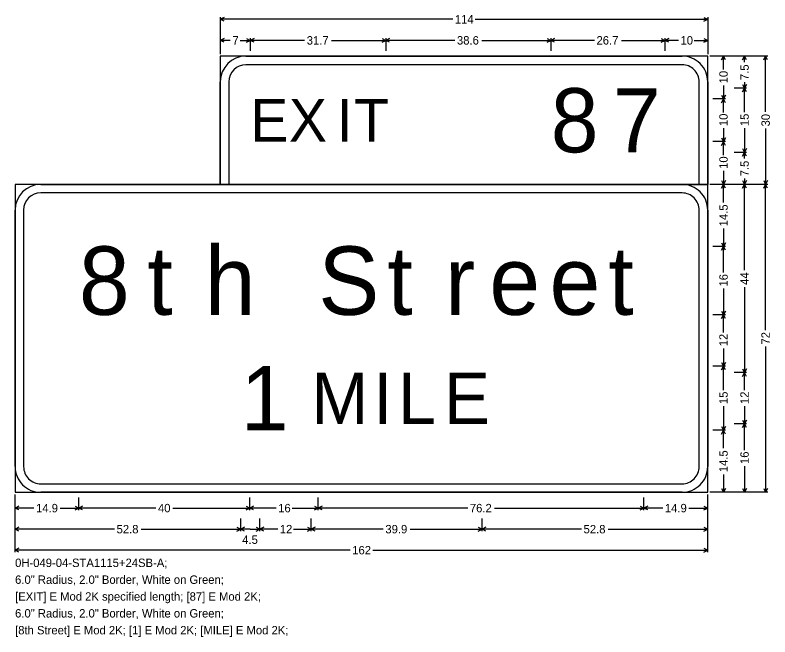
# Model space of a CAD drawing. Extents: x 667331 to 731245, y 738830 to 753817.
# Drawn here: x 727839.3 to 728157.1, y 749589.2 to 749851 of the extents above; entities that cross this region are included whole.
import ezdxf

# ---------------------------------------------------------------- set-up
doc = ezdxf.new("R2010")
doc.units = 0
doc.layers.add('R_SIGN', color=7, linetype='Continuous')

msp = doc.modelspace()

# ---------------------------------------------------------------- linework, layer by layer
at = {"layer": 'R_SIGN'}
for p, q in [((727925.72, 749850.09), (727925.72, 749834.58)), ((727927.31, 749849.99), (727925.72, 749849.2)), ((728129.34, 749849.99), (728130.92, 749849.2)), ((728130.92, 749850.09), (728130.92, 749834.58)), ((728023.57, 749849.2), (727925.72, 749849.2)), ((727927.31, 749848.41), (727925.72, 749849.2)), ((728033.08, 749849.2), (728130.92, 749849.2)), ((728129.34, 749848.41), (728130.92, 749849.2)), ((727925.72, 749841.23), (727925.72, 749835.91)), ((727927.31, 749841.13), (727925.72, 749840.34)), ((727929.94, 749840.34), (727925.72, 749840.34)), ((727927.31, 749839.55), (727925.72, 749840.34)), ((727934.11, 749840.34), (727938.32, 749840.34)), ((727936.74, 749841.13), (727938.32, 749840.34)), ((727936.74, 749839.55), (727938.32, 749840.34)), ((727938.32, 749841.23), (727938.32, 749835.91)), ((727939.91, 749841.13), (727938.32, 749840.34)), ((727961.22, 749840.34), (727938.32, 749840.34)), ((727939.91, 749839.55), (727938.32, 749840.34)), ((727972.49, 749840.34), (727995.38, 749840.34)), ((727993.8, 749841.13), (727995.38, 749840.34)), ((727993.8, 749839.55), (727995.38, 749840.34)), ((727995.38, 749841.23), (727995.38, 749835.91)), ((727996.97, 749841.13), (727995.38, 749840.34)), ((728024.46, 749840.34), (727995.38, 749840.34)), ((727996.97, 749839.55), (727995.38, 749840.34)), ((728035.79, 749840.34), (728064.86, 749840.34)), ((728063.28, 749841.13), (728064.86, 749840.34)), ((728063.28, 749839.55), (728064.86, 749840.34)), ((728064.86, 749841.23), (728064.86, 749835.91)), ((728066.45, 749841.13), (728064.86, 749840.34)), ((728083.22, 749840.34), (728064.86, 749840.34)), ((728066.45, 749839.55), (728064.86, 749840.34)), ((728094.57, 749840.34), (728112.92, 749840.34)), ((728111.34, 749841.13), (728112.92, 749840.34)), ((728111.34, 749839.55), (728112.92, 749840.34)), ((728112.92, 749841.23), (728112.92, 749835.91)), ((728112.92, 749841.23), (728112.92, 749835.91)), ((728114.51, 749841.13), (728112.92, 749840.34)), ((728118.58, 749840.34), (728112.92, 749840.34)), ((728114.51, 749839.55), (728112.92, 749840.34)), ((728125.27, 749840.34), (728130.92, 749840.34)), ((728129.34, 749841.13), (728130.92, 749840.34)), ((728129.34, 749839.55), (728130.92, 749840.34)), ((728130.92, 749841.23), (728130.92, 749835.91)), ((728156.17, 749833.7), (728131.81, 749833.7)), ((728138.45, 749833.7), (728133.14, 749833.7)), ((728136.78, 749832.11), (728137.57, 749833.7)), ((728137.57, 749828.04), (728137.57, 749833.7)), ((728138.36, 749832.11), (728137.57, 749833.7)), ((728147.31, 749833.7), (728142, 749833.7)), ((728145.63, 749832.11), (728146.43, 749833.7)), ((728146.43, 749831.17), (728146.43, 749833.7)), ((728147.22, 749832.11), (728146.43, 749833.7)), ((728154.49, 749832.11), (728155.28, 749833.7)), ((728155.28, 749810.2), (728155.28, 749833.7)), ((728156.08, 749832.11), (728155.28, 749833.7)), ((728137.57, 749821.35), (728137.57, 749815.7)), ((728145.63, 749821.78), (728146.43, 749820.2)), ((728146.43, 749822.72), (728146.43, 749820.2)), ((728147.22, 749821.78), (728146.43, 749820.2)), ((728147.31, 749820.2), (728142, 749820.2)), ((728145.63, 749818.61), (728146.43, 749820.2)), ((728146.43, 749810.05), (728146.43, 749820.2)), ((728147.22, 749818.61), (728146.43, 749820.2)), ((728138.45, 749815.7), (728133.14, 749815.7)), ((728136.78, 749817.28), (728137.57, 749815.7)), ((728136.78, 749814.11), (728137.57, 749815.7)), ((728138.36, 749817.28), (728137.57, 749815.7)), ((728137.57, 749810.04), (728137.57, 749815.7)), ((728138.36, 749814.11), (728137.57, 749815.7)), ((728137.57, 749803.35), (728137.57, 749797.7)), ((728146.43, 749803.34), (728146.43, 749793.2)), ((728155.28, 749803.2), (728155.28, 749779.7)), ((728136.78, 749799.28), (728137.57, 749797.7)), ((728138.36, 749799.28), (728137.57, 749797.7)), ((728138.45, 749797.7), (728133.14, 749797.7)), ((728138.45, 749797.7), (728133.14, 749797.7)), ((728136.78, 749796.11), (728137.57, 749797.7)), ((728137.57, 749792.04), (728137.57, 749797.7)), ((728138.36, 749796.11), (728137.57, 749797.7)), ((728147.31, 749793.2), (728142, 749793.2)), ((728147.31, 749793.2), (728142, 749793.2)), ((728145.63, 749794.78), (728146.43, 749793.2)), ((728145.63, 749791.61), (728146.43, 749793.2)), ((728147.22, 749794.78), (728146.43, 749793.2)), ((728146.43, 749790.67), (728146.43, 749793.2)), ((728147.22, 749791.61), (728146.43, 749793.2)), ((728137.57, 749785.35), (728137.57, 749779.7)), ((728156.17, 749779.7), (728131.81, 749779.7)), ((728156.17, 749779.7), (728131.81, 749779.7)), ((728138.45, 749779.7), (728133.14, 749779.7)), ((728138.45, 749779.7), (728133.14, 749779.7)), ((728136.78, 749781.28), (728137.57, 749779.7)), ((728136.78, 749778.11), (728137.57, 749779.7)), ((728138.36, 749781.28), (728137.57, 749779.7)), ((728137.57, 749772.13), (728137.57, 749779.7)), ((728138.36, 749778.11), (728137.57, 749779.7)), ((728147.31, 749779.7), (728142, 749779.7)), ((728147.31, 749779.7), (728142, 749779.7)), ((728145.63, 749781.28), (728146.43, 749779.7)), ((728145.63, 749778.11), (728146.43, 749779.7)), ((728146.43, 749782.22), (728146.43, 749779.7)), ((728147.22, 749781.28), (728146.43, 749779.7)), ((728146.43, 749743.67), (728146.43, 749779.7)), ((728147.22, 749778.11), (728146.43, 749779.7)), ((728154.49, 749781.28), (728155.28, 749779.7)), ((728154.49, 749778.11), (728155.28, 749779.7)), ((728156.08, 749781.28), (728155.28, 749779.7)), ((728155.28, 749718.39), (728155.28, 749779.7)), ((728156.08, 749778.11), (728155.28, 749779.7)), ((728137.57, 749761.16), (728137.57, 749753.6)), ((728136.78, 749755.18), (728137.57, 749753.6)), ((728138.36, 749755.18), (728137.57, 749753.6)), ((728138.45, 749753.6), (728133.14, 749753.6)), ((728136.78, 749752.01), (728137.57, 749753.6)), ((728137.57, 749742.57), (728137.57, 749753.6)), ((728138.36, 749752.01), (728137.57, 749753.6)), ((728137.57, 749735.83), (728137.57, 749724.8)), ((728146.43, 749736.52), (728146.43, 749700.5)), ((728136.78, 749726.38), (728137.57, 749724.8)), ((728138.36, 749726.38), (728137.57, 749724.8)), ((728138.45, 749724.8), (728133.14, 749724.8)), ((728136.78, 749723.21), (728137.57, 749724.8)), ((728137.57, 749717.33), (728137.57, 749724.8)), ((728138.36, 749723.21), (728137.57, 749724.8)), ((728137.57, 749710.66), (728137.57, 749703.2)), ((728155.28, 749711.41), (728155.28, 749650.1)), ((728136.78, 749704.78), (728137.57, 749703.2)), ((728138.36, 749704.78), (728137.57, 749703.2)), ((728138.45, 749703.2), (728133.14, 749703.2)), ((728136.78, 749701.61), (728137.57, 749703.2)), ((728137.57, 749693.05), (728137.57, 749703.2)), ((728138.36, 749701.61), (728137.57, 749703.2)), ((728147.31, 749700.5), (728142, 749700.5)), ((728145.63, 749702.08), (728146.43, 749700.5)), ((728145.63, 749698.91), (728146.43, 749700.5)), ((728147.22, 749702.08), (728146.43, 749700.5)), ((728146.43, 749693.03), (728146.43, 749700.5)), ((728147.22, 749698.91), (728146.43, 749700.5)), ((728137.57, 749686.34), (728137.57, 749676.2)), ((728146.43, 749686.36), (728146.43, 749678.9)), ((728147.31, 749678.9), (728142, 749678.9)), ((728147.31, 749678.9), (728142, 749678.9)), ((728145.63, 749680.48), (728146.43, 749678.9)), ((728145.63, 749677.31), (728146.43, 749678.9)), ((728147.22, 749680.48), (728146.43, 749678.9)), ((728146.43, 749667.87), (728146.43, 749678.9)), ((728147.22, 749677.31), (728146.43, 749678.9)), ((728138.45, 749676.2), (728133.14, 749676.2)), ((728138.45, 749676.2), (728133.14, 749676.2)), ((728136.78, 749677.78), (728137.57, 749676.2)), ((728136.78, 749674.61), (728137.57, 749676.2)), ((728138.36, 749677.78), (728137.57, 749676.2)), ((728137.57, 749668.63), (728137.57, 749676.2)), ((728138.36, 749674.61), (728137.57, 749676.2)), ((728146.43, 749661.13), (728146.43, 749650.1)), ((728137.57, 749657.66), (728137.57, 749650.1)), ((728156.17, 749650.1), (728131.81, 749650.1)), ((728138.45, 749650.1), (728133.14, 749650.1)), ((728136.78, 749651.68), (728137.57, 749650.1)), ((728138.36, 749651.68), (728137.57, 749650.1)), ((728147.31, 749650.1), (728142, 749650.1)), ((728145.63, 749651.68), (728146.43, 749650.1)), ((728147.22, 749651.68), (728146.43, 749650.1)), ((728154.49, 749651.68), (728155.28, 749650.1)), ((728156.08, 749651.68), (728155.28, 749650.1)), ((727839.32, 749624.85), (727839.32, 749649.21)), ((727839.32, 749642.57), (727839.32, 749647.88)), ((727866.18, 749642.57), (727866.18, 749647.88)), ((727938.18, 749642.57), (727938.18, 749647.88)), ((727966.98, 749642.57), (727966.98, 749647.88)), ((728104.07, 749642.57), (728104.07, 749647.88)), ((728104.07, 749642.57), (728104.07, 749647.88)), ((728130.92, 749624.85), (728130.92, 749649.21)), ((728130.92, 749642.57), (728130.92, 749647.88)), ((727840.91, 749644.25), (727839.32, 749643.45)), ((727847.27, 749643.45), (727839.32, 749643.45)), ((727840.91, 749642.66), (727839.32, 749643.45)), ((727858.24, 749643.45), (727866.18, 749643.45)), ((727864.6, 749644.25), (727866.18, 749643.45)), ((727864.6, 749642.66), (727866.18, 749643.45)), ((727867.76, 749644.25), (727866.18, 749643.45)), ((727898.59, 749643.45), (727866.18, 749643.45)), ((727867.76, 749642.66), (727866.18, 749643.45)), ((727905.77, 749643.45), (727938.18, 749643.45)), ((727936.6, 749644.25), (727938.18, 749643.45)), ((727936.6, 749642.66), (727938.18, 749643.45)), ((727939.76, 749644.25), (727938.18, 749643.45)), ((727949.21, 749643.45), (727938.18, 749643.45)), ((727939.76, 749642.66), (727938.18, 749643.45)), ((727955.95, 749643.45), (727966.98, 749643.45)), ((727965.4, 749644.25), (727966.98, 749643.45)), ((727965.4, 749642.66), (727966.98, 749643.45)), ((727968.56, 749644.25), (727966.98, 749643.45)), ((728029.9, 749643.45), (727966.98, 749643.45)), ((727968.56, 749642.66), (727966.98, 749643.45)), ((728041.15, 749643.45), (728104.07, 749643.45)), ((728102.48, 749644.25), (728104.07, 749643.45)), ((728102.48, 749642.66), (728104.07, 749643.45)), ((728105.65, 749644.25), (728104.07, 749643.45)), ((728112.01, 749643.45), (728104.07, 749643.45)), ((728105.65, 749642.66), (728104.07, 749643.45)), ((728122.98, 749643.45), (728130.92, 749643.45)), ((728129.34, 749644.25), (728130.92, 749643.45)), ((728129.34, 749642.66), (728130.92, 749643.45)), ((727839.32, 749633.71), (727839.32, 749639.03)), ((727934.31, 749633.71), (727934.31, 749639.03)), ((727942.41, 749633.71), (727942.41, 749639.03)), ((727964.01, 749633.71), (727964.01, 749639.03)), ((728035.94, 749633.71), (728035.94, 749639.03)), ((728035.94, 749633.71), (728035.94, 749639.03)), ((728130.92, 749633.71), (728130.92, 749639.03)), ((727840.91, 749635.39), (727839.32, 749634.6)), ((727881.16, 749634.6), (727839.32, 749634.6)), ((727840.91, 749633.8), (727839.32, 749634.6)), ((727892.47, 749634.6), (727934.31, 749634.6)), ((727932.73, 749635.39), (727934.31, 749634.6)), ((727932.73, 749633.8), (727934.31, 749634.6)), ((727935.89, 749635.39), (727934.31, 749634.6)), ((727938.36, 749634.6), (727934.31, 749634.6)), ((727935.89, 749633.8), (727934.31, 749634.6)), ((727938.36, 749634.6), (727942.41, 749634.6)), ((727940.83, 749635.39), (727942.41, 749634.6)), ((727940.83, 749633.8), (727942.41, 749634.6)), ((727943.99, 749635.39), (727942.41, 749634.6)), ((727949.87, 749634.6), (727942.41, 749634.6)), ((727943.99, 749633.8), (727942.41, 749634.6)), ((727956.55, 749634.6), (727964.01, 749634.6)), ((727962.43, 749635.39), (727964.01, 749634.6)), ((727962.43, 749633.8), (727964.01, 749634.6)), ((727965.59, 749635.39), (727964.01, 749634.6)), ((727994.33, 749634.6), (727964.01, 749634.6)), ((727965.59, 749633.8), (727964.01, 749634.6)), ((728005.62, 749634.6), (728035.94, 749634.6)), ((728034.35, 749635.39), (728035.94, 749634.6)), ((728034.35, 749633.8), (728035.94, 749634.6)), ((728037.52, 749635.39), (728035.94, 749634.6)), ((728077.78, 749634.6), (728035.94, 749634.6)), ((728037.52, 749633.8), (728035.94, 749634.6)), ((728089.08, 749634.6), (728130.92, 749634.6)), ((728129.34, 749635.39), (728130.92, 749634.6)), ((728129.34, 749633.8), (728130.92, 749634.6)), ((727840.91, 749626.53), (727839.32, 749625.74)), ((727980.37, 749625.74), (727839.32, 749625.74)), ((727840.91, 749624.95), (727839.32, 749625.74)), ((727989.88, 749625.74), (728130.92, 749625.74)), ((728129.34, 749626.53), (728130.92, 749625.74)), ((728129.34, 749624.95), (728130.92, 749625.74))]:
    msp.add_line(p, q, dxfattribs=at)
for points in [[(727925.72, 749779.7), (728130.92, 749779.7), (728130.92, 749833.7), (727925.72, 749833.7), (727925.72, 749779.7), (727925.72, 749779.7)], [(727936.52, 749833.7), (728120.12, 749833.7)], [(728120.12, 749830.1), (727936.52, 749830.1)], [(727925.72, 749779.7), (727925.72, 749822.9)], [(727929.32, 749822.9), (727929.32, 749779.7)], [(728127.32, 749779.7), (728127.32, 749822.9)], [(728130.92, 749822.9), (728130.92, 749779.7)], [(727839.32, 749650.1), (728130.92, 749650.1), (728130.92, 749779.7), (727839.32, 749779.7), (727839.32, 749650.1), (727839.32, 749650.1)], [(727850.12, 749779.7), (728120.12, 749779.7)], [(728120.12, 749776.1), (727850.12, 749776.1)], [(727839.32, 749660.9), (727839.32, 749768.9)], [(727842.92, 749768.9), (727842.92, 749660.9)], [(728127.32, 749660.9), (728127.32, 749768.9)], [(728130.92, 749768.9), (728130.92, 749660.9)], [(727850.12, 749653.7), (728120.12, 749653.7)], [(728120.12, 749650.1), (727850.12, 749650.1)]]:
    msp.add_lwpolyline(points, dxfattribs=at)
for centre, radius, start, end in [((727936.52, 749822.9), 10.8, 90.0002, 179.9998), ((728120.12, 749822.9), 10.8, 0, 90.0002), ((727936.52, 749822.9), 7.2, 90.0002, 179.9998), ((728120.12, 749822.9), 7.2, 0, 90.0002), ((727850.12, 749768.9), 10.8, 90.0002, 179.9998), ((728120.12, 749768.9), 10.8, 0, 90.0002), ((727850.12, 749768.9), 7.2, 90.0002, 179.9998), ((728120.12, 749768.9), 7.2, 0, 90.0002), ((727850.12, 749660.9), 10.8, 179.9998, 270.0001), ((727850.12, 749660.9), 7.2, 179.9998, 270.0001), ((728120.12, 749660.9), 10.8, 270.0001, 0.0003), ((728120.12, 749660.9), 7.2, 270.0001, 0.0003)]:
    msp.add_arc(centre, radius, start, end, dxfattribs=at)

# ---------------------------------------------------------------- texts
for s, height, p in [('114', 3.543, (728024.46, 749847.43)), ('7', 3.54, (727930.83, 749838.57)), ('31.7', 3.543, (727962.11, 749838.57)), ('38.6', 3.543, (728025.35, 749838.57)), ('26.7', 3.543, (728084.11, 749838.57)), ('10', 3.543, (728119.46, 749838.57)), ('8', 27, (728064.86, 749793.2)), ('7', 27, (728091.05, 749793.2)), ('E', 18, (727938.32, 749797.7)), ('X', 18, (727954.59, 749797.7)), ('I', 18, (727974.67, 749797.7)), ('T', 18, (727982.06, 749797.7)), ('h', 28.8, (727919.17, 749724.8)), ('8', 28.8, (727866.18, 749724.8)), ('t', 28.8, (727894.98, 749724.8)), ('S', 28.8, (727966.98, 749724.8)), ('t', 28.8, (727996.07, 749724.8)), ('t', 28.8, (728089.09, 749724.8)), ('r', 28.8, (728020.26, 749724.8)), ('e', 28.8, (728038.98, 749724.8)), ('e', 28.8, (728064.32, 749724.8)), ('1', 27, (727934.31, 749676.2)), ('M', 21.6, (727964.01, 749678.9)), ('I', 21.6, (727990.15, 749678.9)), ('L', 21.6, (728000.51, 749678.9)), ('E', 21.6, (728019.95, 749678.9)), ('14.9', 3.543, (727848.15, 749641.68)), ('40', 3.543, (727899.48, 749641.68)), ('16', 3.543, (727950.09, 749641.68)), ('76.2', 3.543, (728030.78, 749641.68)), ('14.9', 3.543, (728112.89, 749641.68)), ('52.8', 3.543, (727882.05, 749632.82)), ('12', 3.543, (727950.76, 749632.82)), ('39.9', 3.543, (727995.21, 749632.82)), ('52.8', 3.543, (728078.66, 749632.82)), ('4.5', 3.543, (727934.94, 749628.4)), ('162', 3.543, (727981.26, 749623.97)), ('0H-049-04-STA1115+24SB-A; ', 3.5433, (727839.32, 749618.65)), ('6.0" Radius, 2.0" Border, White on Green; ', 3.5433, (727839.32, 749611.56)), ('[EXIT] E Mod 2K specified length; [87] E Mod 2K; ', 3.5433, (727839.32, 749604.48)), ('6.0" Radius, 2.0" Border, White on Green; ', 3.5433, (727839.32, 749597.39)), ('[8th Street] E Mod 2K; [1] E Mod 2K; [MILE] E Mod 2K; ', 3.5433, (727839.32, 749590.3))]:
    msp.add_text(s, height=height, dxfattribs=at).set_placement(p)
for s, p in [('7.5', (728148.2, 749823.61)), ('10', (728139.34, 749822.24)), ('10', (728139.34, 749804.24)), ('15', (728148.2, 749804.23)), ('30', (728157.06, 749804.08)), ('10', (728139.34, 749786.24)), ('7.5', (728148.2, 749783.11)), ('14.5', (728139.34, 749762.05)), ('16', (728139.34, 749736.71)), ('44', (728148.2, 749737.41)), ('12', (728139.34, 749711.55)), ('72', (728157.06, 749712.29)), ('15', (728139.34, 749687.23)), ('12', (728148.2, 749687.25)), ('14.5', (728139.34, 749658.55)), ('16', (728148.2, 749662.01))]:
    msp.add_text(s, height=3.543, rotation=90.0002, dxfattribs=at).set_placement(p)

doc.saveas('drawing.dxf')
